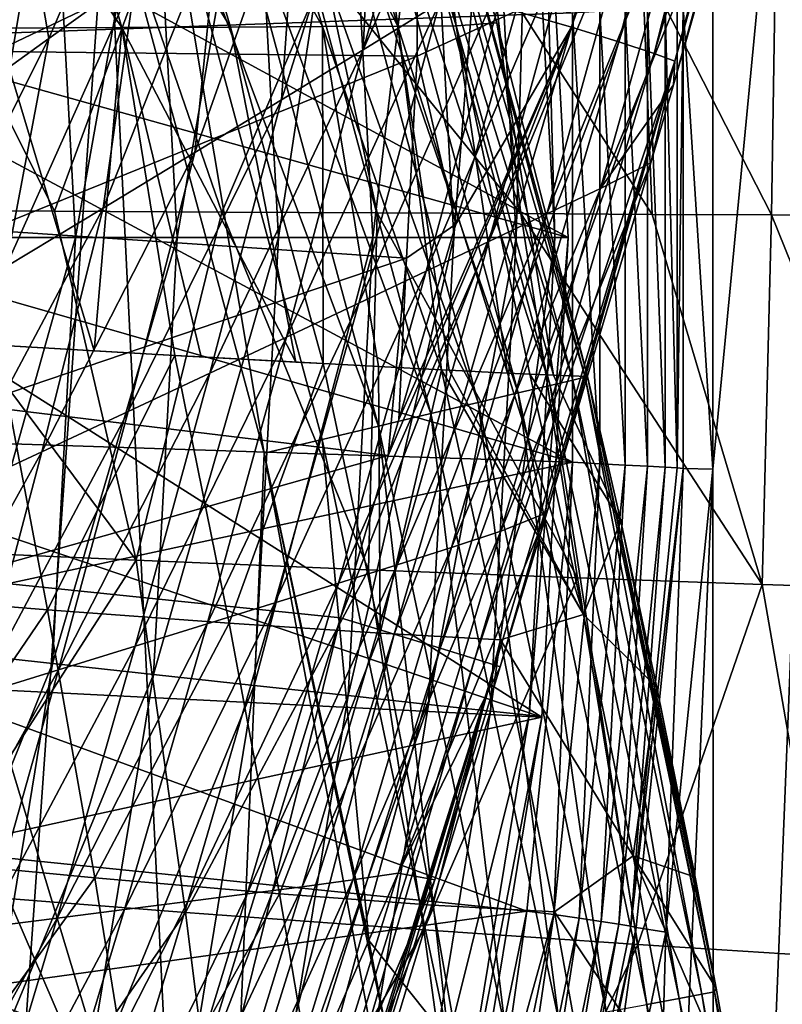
# Model space of a CAD drawing. Header units: metres. Extents: x -25 to 25, y -125 to 22.
# Tile 534 of 552: x 17.52 to 20.96, y -3.46 to 0.98. Entities that reach past the tile are written whole.
import ezdxf

# ---------------------------------------------------------------- set-up
doc = ezdxf.new("R2010")
doc.units = ezdxf.units.M
doc.layers.add('solid_500465_01', color=7, linetype='CONTINUOUS')

msp = doc.modelspace()

# ---------------------------------------------------------------- linework, layer by layer
at = {"layer": 'solid_500465_01'}
for points in [[(21.31069, 5.873079), (20.648144, -1.04473), (20.648144, 1.04473)], [(21.31069, 5.873079), (20.654087, -10.450512), (20.648144, -1.04473)], [(21.31069, 5.873079), (21.050611, -10.635806), (20.654087, -10.450512)], [(17.204086, -8.443789, 3.5), (17.916731, 1.651341, 3.5), (17.048012, 4.230071, 3.5)], [(20.010748, 0.948395, 92.730728), (20.734907, 3.715569, 92.628891), (19.760006, 1.02113, 92.830864)], [(20.010748, 0.948395, 92.730728), (20.929865, 3.652104, 92.500031), (20.734907, 3.715569, 92.628891)], [(20.010748, 0.948395, 92.730728), (20.223589, 0.882222, 92.562576), (20.929865, 3.652104, 92.500031)], [(20.223589, 0.882222, 92.562576), (21.088329, 3.595711, 92.325813), (20.929865, 3.652104, 92.500031)], [(20.223589, 0.882222, 92.562576), (20.38302, 0.830027, 92.339386), (21.088329, 3.595711, 92.325813)], [(20.38302, 0.830027, 92.339386), (21.15527, 3.56942, 92.216537), (21.088329, 3.595711, 92.325813)], [(20.38302, 0.830027, 92.339386), (21.201004, 3.549697, 92.116463), (21.15527, 3.56942, 92.216537)], [(20.38302, 0.830027, 92.339386), (20.47661, 0.795878, 92.07856), (21.201004, 3.549697, 92.116463)], [(21.249825, 3.524616, 91.951424), (20.469959, 0.688788, 91.803246), (20.801731, 1.84525, 91.760109)], [(20.47661, 0.795878, 92.07856), (20.469959, 0.688788, 91.803246), (21.249825, 3.524616, 91.951424)], [(20.47661, 0.795878, 92.07856), (21.249825, 3.524616, 91.951424), (21.201004, 3.549697, 92.116463)], [(18.758501, 2.526662, 10.501132), (19.018597, 2.542215, 7.794672), (19.227255, 0.953764, 10.503757)], [(19.018597, 2.542215, 7.794672), (19.20429, 2.55766, 5.080559), (19.490187, 0.955338, 7.795959)], [(19.018597, 2.542215, 7.794672), (19.490187, 0.955338, 7.795959), (19.227255, 0.953764, 10.503757)], [(19.20429, 2.55766, 5.080559), (19.350128, 2.086081, 5.079901), (19.490187, 0.955338, 7.795959)], [(18.021597, 2.477501, 15.885288), (18.426083, 2.505067, 13.198791), (18.888391, 0.951712, 13.202593)], [(18.426083, 2.505067, 13.198791), (18.758501, 2.526662, 10.501132), (19.227255, 0.953764, 10.503757)], [(18.426083, 2.505067, 13.198791), (19.227255, 0.953764, 10.503757), (18.888391, 0.951712, 13.202593)], [(16.997452, 2.404757, 21.215361), (17.545301, 2.44404, 18.558264), (17.984049, 0.946696, 18.563795)], [(17.545301, 2.44404, 18.558264), (18.021597, 2.477501, 15.885288), (18.473892, 0.949312, 15.890072)], [(17.545301, 2.44404, 18.558264), (18.473892, 0.949312, 15.890072), (17.984049, 0.946696, 18.563795)], [(18.021597, 2.477501, 15.885288), (18.888391, 0.951712, 13.202593), (18.473892, 0.949312, 15.890072)], [(16.997452, 2.404757, 21.215361), (17.984049, 0.946696, 18.563795), (17.419161, 0.943994, 21.221367)], [(19.071077, 0.846065, 72.82003), (19.447475, 2.189492, 73.285988), (19.75687, 2.412236, 75.900726)], [(19.415279, 1.057905, 75.94632), (19.071077, 0.846065, 72.82003), (19.75687, 2.412236, 75.900726)], [(18.228296, 2.234838, 63.379108), (17.65494, 0.898129, 60.27533), (17.50049, 1.7905, 58.711498)], [(18.228296, 2.234838, 63.379108), (18.04631, 1.180066, 62.86998), (17.65494, 0.898129, 60.27533)], [(19.071077, 0.846065, 72.82003), (19.121754, 1.954928, 70.675819), (19.447475, 2.189492, 73.285988)], [(19.995001, 0), (16.344788, 1.985824), (19.877571, 2.163506)], [(19.366459, 2.106229, 1.245427), (19.480654, 0, 1.245427), (19.644772, 2.136498, 0.878896)], [(19.480654, 0, 1.245427), (19.760611, 0, 0.878896), (19.644772, 2.136498, 0.878896)], [(19.644772, 2.136498, 0.878896), (19.760611, 0, 0.878896), (19.819183, 2.155466, 0.452351)], [(19.760611, 0, 0.878896), (19.936049, 0, 0.452351), (19.819183, 2.155466, 0.452351)], [(19.819183, 2.155466, 0.452351), (19.936049, 0, 0.452351), (19.877571, 2.163506)], [(19.936049, 0, 0.452351), (19.995001, 0), (19.877571, 2.163506)], [(19.003244, 2.066727, 1.526915), (19.115299, 0, 1.526915), (19.366459, 2.106229, 1.245427)], [(19.115299, 0, 1.526915), (19.480654, 0, 1.245427), (19.366459, 2.106229, 1.245427)], [(18.579935, 2.02069, 1.704139), (18.689493, 0, 1.704139), (19.003244, 2.066727, 1.526915)], [(18.689493, 0, 1.704139), (19.115299, 0, 1.526915), (19.003244, 2.066727, 1.526915)], [(19.284828, 2.066136, 4.545838), (19.18461, 2.035741, 4.296631), (20.016043, -0.643163, 4.545541)], [(19.340616, 2.083056, 4.809793), (19.284828, 2.066136, 4.545838), (20.072817, -0.629712, 4.809424)], [(19.284828, 2.066136, 4.545838), (20.016043, -0.643163, 4.545541), (20.072817, -0.629712, 4.809424)], [(19.340616, 2.083056, 4.809793), (19.67391, 0.967649, 5.078978), (19.350128, 2.086081, 5.079901)], [(19.340616, 2.083056, 4.809793), (20.082594, -0.627393, 5.079494), (19.67391, 0.967649, 5.078978)], [(19.340616, 2.083056, 4.809793), (20.072817, -0.629712, 4.809424), (20.082594, -0.627393, 5.079494)], [(19.350128, 2.086081, 5.079901), (19.67391, 0.967649, 5.078978), (19.490187, 0.955338, 7.795959)], [(18.125431, 1.971259, 1.764998), (18.232311, 0, 1.764998), (18.579935, 2.02069, 1.704139)], [(18.232311, 0, 1.764998), (18.689493, 0, 1.704139), (18.579935, 2.02069, 1.704139)], [(19.18461, 2.035741, 4.296631), (19.043217, 1.992857, 4.070268), (19.914116, -0.667312, 4.29641)], [(19.18461, 2.035741, 4.296631), (19.914116, -0.667312, 4.29641), (20.016043, -0.643163, 4.545541)], [(19.995001, 0), (16.434586, 0.997181), (16.344788, 1.985824)], [(17.670773, 1.921812, 1.705337), (17.774969, 0, 1.705337), (18.125431, 1.971259, 1.764998)], [(17.774969, 0, 1.705337), (18.232311, 0, 1.764998), (18.125431, 1.971259, 1.764998)], [(18.703676, 0.621076, 69.69278), (18.779676, 1.708505, 68.069946), (19.121754, 1.954928, 70.675819)], [(19.071077, 0.846065, 72.82003), (18.703676, 0.621076, 69.69278), (19.121754, 1.954928, 70.675819)], [(19.043217, 1.992857, 4.070268), (18.865242, 1.938879, 3.874099), (19.770342, -0.701374, 4.070119)], [(19.043217, 1.992857, 4.070268), (19.770342, -0.701374, 4.070119), (19.914116, -0.667312, 4.29641)], [(17.247002, 1.875725, 1.529227), (17.348701, 0, 1.529227), (17.670773, 1.921812, 1.705337)], [(17.348701, 0, 1.529227), (17.774969, 0, 1.705337), (17.670773, 1.921812, 1.705337)], [(18.865242, 1.938879, 3.874099), (18.656464, 1.875558, 3.714494), (19.589392, -0.744244, 3.874013)], [(18.865242, 1.938879, 3.874099), (19.589392, -0.744244, 3.874013), (19.770342, -0.701374, 4.070119)], [(18.656464, 1.875558, 3.714494), (18.423664, 1.804952, 3.596638), (19.377136, -0.794531, 3.714459)], [(18.656464, 1.875558, 3.714494), (19.377136, -0.794531, 3.714459), (19.589392, -0.744244, 3.874013)], [(20.141031, 0.221592, 88.566307), (20.575848, 1.771215, 88.541664), (20.801731, 1.84525, 91.760109)], [(20.141031, 0.221592, 88.566307), (20.801731, 1.84525, 91.760109), (20.469959, 0.688788, 91.803246)], [(16.475782, 0.886844, 2), (16.40308, 1.780571, 2), (20.015827, 1.012607, 2)], [(17.50049, 1.7905, 58.711498), (17.65494, 0.898129, 60.27533), (17.247118, 0.604486, 57.684391)], [(18.423664, 1.804952, 3.596638), (18.174402, 1.729353, 3.524357), (19.140469, -0.850601, 3.596635)], [(18.423664, 1.804952, 3.596638), (19.140469, -0.850601, 3.596635), (19.377136, -0.794531, 3.714459)], [(17.410673, 1.659388, 93.357315), (17.414101, 0.83851, 93.340637), (19.318459, 1.747227, 92.952255)], [(17.414101, 0.83851, 93.340637), (19.315165, 0.817934, 92.924156), (19.318459, 1.747227, 92.952255)], [(19.760006, 1.02113, 92.830864), (19.318459, 1.747227, 92.952255), (19.315165, 0.817934, 92.924156)], [(19.899181, 0.106338, 85.36998), (20.315098, 1.613594, 85.361115), (20.575848, 1.771215, 88.541664)], [(20.141031, 0.221592, 88.566307), (19.899181, 0.106338, 85.36998), (20.575848, 1.771215, 88.541664)], [(18.174402, 1.729353, 3.524357), (17.916731, 1.651341, 3.5), (18.625162, -0.972686, 3.5)], [(18.174402, 1.729353, 3.524357), (18.625162, -0.972686, 3.5), (18.887068, -0.910636, 3.524367)], [(18.174402, 1.729353, 3.524357), (18.887068, -0.910636, 3.524367), (19.140469, -0.850601, 3.596635)], [(18.31291, 0.382987, 66.565887), (18.421207, 1.450205, 65.468094), (18.779676, 1.708505, 68.069946)], [(18.703676, 0.621076, 69.69278), (18.31291, 0.382987, 66.565887), (18.779676, 1.708505, 68.069946)], [(17.204086, -8.443789, 3.5), (18.360912, -7.36732, 3.5), (17.916731, 1.651341, 3.5)], [(18.360912, -7.36732, 3.5), (18.625162, -0.972686, 3.5), (17.916731, 1.651341, 3.5)], [(19.637449, -0.01842, 82.213501), (20.036139, 1.441836, 82.20787), (20.315098, 1.613594, 85.361115)], [(19.899181, 0.106338, 85.36998), (19.637449, -0.01842, 82.213501), (20.315098, 1.613594, 85.361115)], [(17.898617, 0.131847, 63.440643), (18.04631, 1.180066, 62.86998), (18.421207, 1.450205, 65.468094)], [(18.31291, 0.382987, 66.565887), (17.898617, 0.131847, 63.440643), (18.421207, 1.450205, 65.468094)], [(19.354954, -0.152561, 79.082741), (19.736649, 1.256531, 79.0728), (20.036139, 1.441836, 82.20787)], [(19.637449, -0.01842, 82.213501), (19.354954, -0.152561, 79.082741), (20.036139, 1.441836, 82.20787)], [(19.05135, -0.296177, 75.96312), (19.415279, 1.057905, 75.94632), (19.736649, 1.256531, 79.0728)], [(19.354954, -0.152561, 79.082741), (19.05135, -0.296177, 75.96312), (19.736649, 1.256531, 79.0728)], [(20.329971, 1.244725, 22.476168), (19.652777, 1.224983, 25.19928), (20.374269, 0.104383, 23.340351)], [(20.929884, 1.26116, 19.733891), (20.329971, 1.244725, 22.476168), (20.911678, 0.101478, 21.064905)], [(20.329971, 1.244725, 22.476168), (20.374269, 0.104383, 23.340351), (20.911678, 0.101478, 21.064905)], [(20.929884, 1.26116, 19.733891), (20.911678, 0.101478, 21.064905), (21.393747, 0.098758, 18.777025)], [(21.452188, 1.274255, 16.974817), (20.929884, 1.26116, 19.733891), (21.393747, 0.098758, 18.777025)], [(18.899002, 1.20213, 27.900974), (18.069513, 1.176432, 30.579048), (18.433954, 0.114863, 30.077431)], [(18.899002, 1.20213, 27.900974), (18.433954, 0.114863, 30.077431), (19.134863, 0.110949, 27.847952)], [(19.652777, 1.224983, 25.19928), (18.899002, 1.20213, 27.900974), (19.781815, 0.107502, 25.601847)], [(18.899002, 1.20213, 27.900974), (19.134863, 0.110949, 27.847952), (19.781815, 0.107502, 25.601847)], [(19.652777, 1.224983, 25.19928), (19.781815, 0.107502, 25.601847), (20.374269, 0.104383, 23.340351)], [(18.069513, 1.176432, 30.579048), (17.165178, 1.148156, 33.231297), (17.679586, 0.119389, 32.289154)], [(17.460627, -0.132294, 60.318356), (17.65494, 0.898129, 60.27533), (18.04631, 1.180066, 62.86998)], [(17.898617, 0.131847, 63.440643), (17.460627, -0.132294, 60.318356), (18.04631, 1.180066, 62.86998)], [(18.069513, 1.176432, 30.579048), (17.679586, 0.119389, 32.289154), (18.433954, 0.114863, 30.077431)], [(17.165178, 1.148156, 33.231297), (16.872295, 0.124667, 34.481853), (17.679586, 0.119389, 32.289154)], [(18.726463, -0.449399, 72.84185), (19.071077, 0.846065, 72.82003), (19.415279, 1.057905, 75.94632)], [(19.05135, -0.296177, 75.96312), (18.726463, -0.449399, 72.84185), (19.415279, 1.057905, 75.94632)], [(20.252762, 1.027104, 1.940286), (20.252762, -1.027104, 1.940286), (20.137821, 1.021275, 1.984921)], [(20.353279, 1.032202, 1.868816), (20.353279, -1.032202, 1.868816), (20.252762, 1.027104, 1.940286)], [(20.353279, -1.032202, 1.868816), (20.252762, -1.027104, 1.940286), (20.252762, 1.027104, 1.940286)], [(20.433245, 1.036257, 1.774866), (20.433245, -1.036257, 1.774866), (20.353279, 1.032202, 1.868816)], [(20.433245, -1.036257, 1.774866), (20.353279, -1.032202, 1.868816), (20.353279, 1.032202, 1.868816)], [(20.487787, 1.039023, 1.664162), (20.487787, -1.039023, 1.664162), (20.433245, 1.036257, 1.774866)], [(20.487787, -1.039023, 1.664162), (20.433245, -1.036257, 1.774866), (20.433245, 1.036257, 1.774866)], [(20.487787, 1.039023, 1.664162), (20.513651, 1.038708, 1.543578), (20.487787, -1.039023, 1.664162)], [(20.487787, -1.039023, 1.664162), (20.513651, 1.038708, 1.543578), (20.51347, -1.042293, 1.543578)], [(20.51347, -1.042293, 1.543578), (20.513651, 1.038708, 1.543578), (20.648144, -1.04473)], [(20.513651, 1.038708, 1.543578), (20.648144, 1.04473), (20.648144, -1.04473)], [(19.995001, 0), (16.465, 0), (16.434586, 0.997181)], [(16.475782, 0.886844, 2), (20.015827, 1.012607, 2), (20.015774, -1.013688, 2)], [(19.488596, 0.059839, 92.848251), (19.760006, 1.02113, 92.830864), (19.315165, 0.817934, 92.924156)], [(20.010748, 0.948395, 92.730728), (19.760006, 1.02113, 92.830864), (19.488596, 0.059839, 92.848251)], [(20.137821, -1.021275, 1.984921), (20.015774, -1.013688, 2), (20.015827, 1.012607, 2)], [(20.137821, 1.021275, 1.984921), (20.137821, -1.021275, 1.984921), (20.015827, 1.012607, 2)], [(20.252762, -1.027104, 1.940286), (20.137821, -1.021275, 1.984921), (20.137821, 1.021275, 1.984921)], [(17.859034, -0.51144, 20.787394), (17.419161, 0.943994, 21.221367), (17.984049, 0.946696, 18.563795)], [(17.859034, -0.51144, 20.787394), (17.420868, -0.485849, 22.606293), (17.419161, 0.943994, 21.221367)], [(18.222509, -0.532211, 19.139908), (17.859034, -0.51144, 20.787394), (17.984049, 0.946696, 18.563795)], [(18.768221, -0.562471, 16.342409), (17.984049, 0.946696, 18.563795), (18.473892, 0.949312, 15.890072)], [(18.340837, -0.538875, 18.570499), (18.222509, -0.532211, 19.139908), (17.984049, 0.946696, 18.563795)], [(18.768221, -0.562471, 16.342409), (18.340837, -0.538875, 18.570499), (17.984049, 0.946696, 18.563795)], [(18.890514, -0.569071, 15.64449), (18.473892, 0.949312, 15.890072), (18.888391, 0.951712, 13.202593)], [(18.890514, -0.569071, 15.64449), (18.768221, -0.562471, 16.342409), (18.473892, 0.949312, 15.890072)], [(19.424097, -0.596902, 12.125429), (18.888391, 0.951712, 13.202593), (19.227255, 0.953764, 10.503757)], [(19.141014, -0.582348, 14.104428), (18.890514, -0.569071, 15.64449), (18.888391, 0.951712, 13.202593)], [(19.424097, -0.596902, 12.125429), (19.141014, -0.582348, 14.104428), (18.888391, 0.951712, 13.202593)], [(20.010748, 0.948395, 92.730728), (19.184523, -0.983704, 92.85537), (18.968967, -1.716026, 92.856285)], [(19.21163, -1.78994, 92.753555), (20.010748, 0.948395, 92.730728), (18.968967, -1.716026, 92.856285)], [(20.010748, 0.948395, 92.730728), (19.23275, -0.821394, 92.854782), (19.184523, -0.983704, 92.85537)], [(19.21163, -1.78994, 92.753555), (20.223589, 0.882222, 92.562576), (20.010748, 0.948395, 92.730728)], [(19.722145, -0.611539, 9.603752), (19.227255, 0.953764, 10.503757), (19.490187, 0.955338, 7.795959)], [(19.459055, -0.598661, 11.857764), (19.424097, -0.596902, 12.125429), (19.227255, 0.953764, 10.503757)], [(19.722145, -0.611539, 9.603752), (19.459055, -0.598661, 11.857764), (19.227255, 0.953764, 10.503757)], [(20.010748, 0.948395, 92.730728), (19.488596, 0.059839, 92.848251), (19.23275, -0.821394, 92.854782)], [(19.930061, -0.621079, 7.343861), (19.490187, 0.955338, 7.795959), (19.67391, 0.967649, 5.078978)], [(19.822491, -0.616235, 8.588055), (19.722145, -0.611539, 9.603752), (19.490187, 0.955338, 7.795959)], [(19.930061, -0.621079, 7.343861), (19.822491, -0.616235, 8.588055), (19.490187, 0.955338, 7.795959)], [(19.930061, -0.621079, 7.343861), (19.67391, 0.967649, 5.078978), (20.082594, -0.627393, 5.079494)], [(16.998774, -0.409403, 57.200329), (17.247118, 0.604486, 57.684391), (17.65494, 0.898129, 60.27533)], [(17.460627, -0.132294, 60.318356), (16.998774, -0.409403, 57.200329), (17.65494, 0.898129, 60.27533)], [(16.5, -0.005239, 2), (16.475782, 0.886844, 2), (20.015774, -1.013688, 2)], [(18.380194, -0.612227, 69.716988), (18.703676, 0.621076, 69.69278), (19.071077, 0.846065, 72.82003)], [(18.726463, -0.449399, 72.84185), (18.380194, -0.612227, 69.716988), (19.071077, 0.846065, 72.82003)], [(19.21163, -1.78994, 92.753555), (19.418556, -1.85311, 92.585922), (20.223589, 0.882222, 92.562576)], [(19.418556, -1.85311, 92.585922), (20.38302, 0.830027, 92.339386), (20.223589, 0.882222, 92.562576)], [(17.414101, 0.83851, 93.340637), (17.377859, 0.033403, 93.320786), (19.315165, 0.817934, 92.924156)], [(17.377859, 0.033403, 93.320786), (19.266747, -0.092881, 92.891541), (19.315165, 0.817934, 92.924156)], [(19.488596, 0.059839, 92.848251), (19.315165, 0.817934, 92.924156), (19.266747, -0.092881, 92.891541)], [(19.418556, -1.85311, 92.585922), (19.574268, -1.900743, 92.365906), (20.38302, 0.830027, 92.339386)], [(19.574268, -1.900743, 92.365906), (20.47661, 0.795878, 92.07856), (20.38302, 0.830027, 92.339386)], [(19.574268, -1.900743, 92.365906), (19.667099, -1.929271, 92.109962), (20.47661, 0.795878, 92.07856)], [(19.667099, -1.929271, 92.109962), (19.689678, -1.936429, 91.837273), (20.47661, 0.795878, 92.07856)], [(20.47661, 0.795878, 92.07856), (19.689678, -1.936429, 91.837273), (19.899706, -1.242154, 91.834305)], [(20.47661, 0.795878, 92.07856), (19.899706, -1.242154, 91.834305), (20.36771, 0.337293, 91.812447)], [(20.47661, 0.795878, 92.07856), (20.36771, 0.337293, 91.812447), (20.469959, 0.688788, 91.803246)], [(20.469959, 0.688788, 91.803246), (20.36771, 0.337293, 91.812447), (20.141031, 0.221592, 88.566307)], [(18.012463, -0.784618, 66.590256), (18.31291, 0.382987, 66.565887), (18.703676, 0.621076, 69.69278)], [(18.380194, -0.612227, 69.716988), (18.012463, -0.784618, 66.590256), (18.703676, 0.621076, 69.69278)], [(17.623194, -0.966529, 63.463398), (17.898617, 0.131847, 63.440643), (18.31291, 0.382987, 66.565887)], [(18.012463, -0.784618, 66.590256), (17.623194, -0.966529, 63.463398), (18.31291, 0.382987, 66.565887)], [(19.692801, -1.325404, 88.579994), (20.141031, 0.221592, 88.566307), (20.36771, 0.337293, 91.812447)], [(19.692801, -1.325404, 88.579994), (20.36771, 0.337293, 91.812447), (19.899706, -1.242154, 91.834305)], [(19.469553, -1.39815, 85.379738), (19.899181, 0.106338, 85.36998), (20.141031, 0.221592, 88.566307)], [(19.692801, -1.325404, 88.579994), (19.469553, -1.39815, 85.379738), (20.141031, 0.221592, 88.566307)], [(18.047523, -1.455107, 31.87727), (17.679586, 0.119389, 32.289154), (16.872295, 0.124667, 34.481853)], [(18.047523, -1.455107, 31.87727), (16.872295, 0.124667, 34.481853), (16.89344, -1.404804, 34.904396)], [(17.212309, -1.157915, 60.338161), (17.460627, -0.132294, 60.318356), (17.898617, 0.131847, 63.440643)], [(17.623194, -0.966529, 63.463398), (17.212309, -1.157915, 60.338161), (17.898617, 0.131847, 63.440643)], [(18.047523, -1.455107, 31.87727), (18.433954, 0.114863, 30.077431), (17.679586, 0.119389, 32.289154)], [(19.095991, -1.498521, 28.814104), (18.433954, 0.114863, 30.077431), (18.047523, -1.455107, 31.87727)], [(19.095991, -1.498521, 28.814104), (19.134863, 0.110949, 27.847952), (18.433954, 0.114863, 30.077431)], [(20.037455, -1.535066, 25.718302), (19.134863, 0.110949, 27.847952), (19.095991, -1.498521, 28.814104)], [(20.037455, -1.535066, 25.718302), (19.781815, 0.107502, 25.601847), (19.134863, 0.110949, 27.847952)], [(19.224957, -1.475945, 82.221992), (19.637449, -0.01842, 82.213501), (19.899181, 0.106338, 85.36998)], [(19.469553, -1.39815, 85.379738), (19.224957, -1.475945, 82.221992), (19.899181, 0.106338, 85.36998)], [(20.870525, -1.56476, 22.593269), (20.374269, 0.104383, 23.340351), (19.781815, 0.107502, 25.601847)], [(20.870525, -1.56476, 22.593269), (19.781815, 0.107502, 25.601847), (20.037455, -1.535066, 25.718302)], [(20.870525, -1.56476, 22.593269), (20.911678, 0.101478, 21.064905), (20.374269, 0.104383, 23.340351)], [(21.594034, -1.587622, 19.442469), (20.911678, 0.101478, 21.064905), (20.870525, -1.56476, 22.593269)], [(21.594034, -1.587622, 19.442469), (21.393747, 0.098758, 18.777025), (20.911678, 0.101478, 21.064905)], [(19.23275, -0.821394, 92.854782), (19.488596, 0.059839, 92.848251), (19.266747, -0.092881, 92.891541)], [(17.377859, 0.033403, 93.320786), (17.311646, -0.756578, 93.297821), (19.266747, -0.092881, 92.891541)], [(19.877571, -2.163506), (16.434586, -0.997181), (16.465, 0)], [(19.877571, -2.163506), (16.465, 0), (19.995001, 0)], [(16.475218, -0.897303, 2), (16.5, -0.005239, 2), (20.015774, -1.013688, 2)], [(17.247002, -1.875725, 1.529227), (17.774969, 0, 1.705337), (17.348701, 0, 1.529227)], [(17.247002, -1.875725, 1.529227), (17.670773, -1.921812, 1.705337), (17.774969, 0, 1.705337)], [(17.670773, -1.921812, 1.705337), (18.232311, 0, 1.764998), (17.774969, 0, 1.705337)], [(17.670773, -1.921812, 1.705337), (18.125431, -1.971259, 1.764998), (18.232311, 0, 1.764998)], [(18.125431, -1.971259, 1.764998), (18.689493, 0, 1.704139), (18.232311, 0, 1.764998)], [(18.125431, -1.971259, 1.764998), (18.579935, -2.02069, 1.704139), (18.689493, 0, 1.704139)], [(18.579935, -2.02069, 1.704139), (19.115299, 0, 1.526915), (18.689493, 0, 1.704139)], [(18.579935, -2.02069, 1.704139), (19.003244, -2.066727, 1.526915), (19.115299, 0, 1.526915)], [(18.95945, -1.559048, 79.091576), (19.354954, -0.152561, 79.082741), (19.637449, -0.01842, 82.213501)], [(19.224957, -1.475945, 82.221992), (18.95945, -1.559048, 79.091576), (19.637449, -0.01842, 82.213501)], [(19.003244, -2.066727, 1.526915), (19.480654, 0, 1.245427), (19.115299, 0, 1.526915)], [(19.003244, -2.066727, 1.526915), (19.366459, -2.106229, 1.245427), (19.480654, 0, 1.245427)], [(19.366459, -2.106229, 1.245427), (19.760611, 0, 0.878896), (19.480654, 0, 1.245427)], [(19.366459, -2.106229, 1.245427), (19.644772, -2.136498, 0.878896), (19.760611, 0, 0.878896)], [(19.644772, -2.136498, 0.878896), (19.936049, 0, 0.452351), (19.760611, 0, 0.878896)], [(19.644772, -2.136498, 0.878896), (19.819183, -2.155466, 0.452351), (19.936049, 0, 0.452351)], [(19.819183, -2.155466, 0.452351), (19.995001, 0), (19.936049, 0, 0.452351)], [(19.819183, -2.155466, 0.452351), (19.877571, -2.163506), (19.995001, 0)], [(17.311646, -0.756578, 93.297821), (19.184523, -0.983704, 92.85537), (19.266747, -0.092881, 92.891541)], [(19.23275, -0.821394, 92.854782), (19.266747, -0.092881, 92.891541), (19.184523, -0.983704, 92.85537)], [(18.67363, -1.647797, 75.972862), (19.05135, -0.296177, 75.96312), (19.354954, -0.152561, 79.082741)], [(18.95945, -1.559048, 79.091576), (18.67363, -1.647797, 75.972862), (19.354954, -0.152561, 79.082741)], [(18.368052, -1.742507, 72.852173), (18.726463, -0.449399, 72.84185), (19.05135, -0.296177, 75.96312)], [(18.67363, -1.647797, 75.972862), (18.368052, -1.742507, 72.852173), (19.05135, -0.296177, 75.96312)], [(17.648197, -1.679509, 22.591366), (16.69319, -1.602929, 26.020599), (17.420868, -0.485849, 22.606293)], [(18.222509, -0.532211, 19.139908), (17.420868, -0.485849, 22.606293), (17.859034, -0.51144, 20.787394)], [(17.648197, -1.679509, 22.591366), (17.420868, -0.485849, 22.606293), (18.222509, -0.532211, 19.139908)], [(18.042816, -1.843226, 69.727333), (18.380194, -0.612227, 69.716988), (18.726463, -0.449399, 72.84185)], [(18.368052, -1.742507, 72.852173), (18.042816, -1.843226, 69.727333), (18.726463, -0.449399, 72.84185)], [(18.466793, -1.740071, 19.127876), (17.648197, -1.679509, 22.591366), (18.222509, -0.532211, 19.139908)], [(18.768221, -0.562471, 16.342409), (18.222509, -0.532211, 19.139908), (18.340837, -0.538875, 18.570499)], [(18.890514, -0.569071, 15.64449), (18.222509, -0.532211, 19.139908), (18.768221, -0.562471, 16.342409)], [(18.466793, -1.740071, 19.127876), (18.222509, -0.532211, 19.139908), (18.890514, -0.569071, 15.64449)], [(19.14776, -1.785223, 15.635272), (18.466793, -1.740071, 19.127876), (18.890514, -0.569071, 15.64449)], [(19.14776, -1.785223, 15.635272), (18.890514, -0.569071, 15.64449), (19.141014, -0.582348, 14.104428)], [(17.697857, -1.949907, 66.600166), (18.012463, -0.784618, 66.590256), (18.380194, -0.612227, 69.716988)], [(18.042816, -1.843226, 69.727333), (17.697857, -1.949907, 66.600166), (18.380194, -0.612227, 69.716988)], [(19.14776, -1.785223, 15.635272), (19.141014, -0.582348, 14.104428), (19.424097, -0.596902, 12.125429)], [(19.690142, -1.815313, 12.118905), (19.14776, -1.785223, 15.635272), (19.424097, -0.596902, 12.125429)], [(20.065147, -1.69998, 8.584444), (19.424097, -0.596902, 12.125429), (19.459055, -0.598661, 11.857764)], [(19.690142, -1.815313, 12.118905), (19.424097, -0.596902, 12.125429), (20.065147, -1.69998, 8.584444)], [(20.065147, -1.69998, 8.584444), (19.459055, -0.598661, 11.857764), (19.722145, -0.611539, 9.603752)], [(20.065147, -1.69998, 8.584444), (19.722145, -0.611539, 9.603752), (19.822491, -0.616235, 8.588055)], [(20.232512, -1.279247, 5.080151), (19.822491, -0.616235, 8.588055), (19.930061, -0.621079, 7.343861)], [(20.065147, -1.69998, 8.584444), (19.822491, -0.616235, 8.588055), (20.232512, -1.279247, 5.080151)], [(20.232512, -1.279247, 5.080151), (19.930061, -0.621079, 7.343861), (20.082594, -0.627393, 5.079494)], [(20.016043, -0.643163, 4.545541), (19.914116, -0.667312, 4.29641), (20.495693, -3.432564, 4.296871)], [(20.072817, -0.629712, 4.809424), (20.016043, -0.643163, 4.545541), (20.598642, -3.413528, 4.546139)], [(20.016043, -0.643163, 4.545541), (20.495693, -3.432564, 4.296871), (20.598642, -3.413528, 4.546139)], [(20.072817, -0.629712, 4.809424), (20.65592, -3.402937, 4.810153), (20.082594, -0.627393, 5.079494)], [(20.072817, -0.629712, 4.809424), (20.598642, -3.413528, 4.546139), (20.65592, -3.402937, 4.810153)], [(20.232512, -1.279247, 5.080151), (20.082594, -0.627393, 5.079494), (20.662973, -3.386611, 5.080427)], [(20.65592, -3.402937, 4.810153), (20.662973, -3.386611, 5.080427), (20.082594, -0.627393, 5.079494)], [(19.770342, -0.701374, 4.070119), (19.589392, -0.744244, 3.874013), (20.167532, -3.493243, 3.874218)], [(19.914116, -0.667312, 4.29641), (19.770342, -0.701374, 4.070119), (20.350416, -3.459426, 4.070445)], [(19.770342, -0.701374, 4.070119), (20.167532, -3.493243, 3.874218), (20.350416, -3.459426, 4.070445)], [(19.914116, -0.667312, 4.29641), (20.350416, -3.459426, 4.070445), (20.495693, -3.432564, 4.296871)], [(19.589392, -0.744244, 3.874013), (19.377136, -0.794531, 3.714459), (19.95298, -3.532914, 3.714564)], [(19.589392, -0.744244, 3.874013), (19.95298, -3.532914, 3.714564), (20.167532, -3.493243, 3.874218)], [(17.311646, -0.756578, 93.297821), (17.227262, -1.537458, 93.272102), (19.184523, -0.983704, 92.85537)], [(17.333111, -2.062504, 63.472485), (17.623194, -0.966529, 63.463398), (18.012463, -0.784618, 66.590256)], [(17.697857, -1.949907, 66.600166), (17.333111, -2.062504, 63.472485), (18.012463, -0.784618, 66.590256)], [(19.377136, -0.794531, 3.714459), (19.140469, -0.850601, 3.596635), (19.713732, -3.577153, 3.596669)], [(19.377136, -0.794531, 3.714459), (19.713732, -3.577153, 3.596669), (19.95298, -3.532914, 3.714564)], [(19.140469, -0.850601, 3.596635), (18.887068, -0.910636, 3.524367), (19.45756, -3.62452, 3.524365)], [(19.140469, -0.850601, 3.596635), (19.45756, -3.62452, 3.524365), (19.713732, -3.577153, 3.596669)], [(16.401947, -1.790975, 2), (16.475218, -0.897303, 2), (20.015774, -1.013688, 2)], [(18.887068, -0.910636, 3.524367), (18.625162, -0.972686, 3.5), (19.097485, -3.170688, 3.5)], [(18.887068, -0.910636, 3.524367), (19.097485, -3.170688, 3.5), (19.45756, -3.62452, 3.524365)], [(16.948513, -2.180973, 60.346119), (17.212309, -1.157915, 60.338161), (17.623194, -0.966529, 63.463398)], [(17.333111, -2.062504, 63.472485), (16.948513, -2.180973, 60.346119), (17.623194, -0.966529, 63.463398)], [(18.360912, -7.36732, 3.5), (19.628696, -6.399317, 3.5), (18.625162, -0.972686, 3.5)], [(19.179216, -3.600245, 3.5), (19.097485, -3.170688, 3.5), (18.625162, -0.972686, 3.5)], [(19.628696, -6.399317, 3.5), (19.179216, -3.600245, 3.5), (18.625162, -0.972686, 3.5)], [(19.877571, -2.163506), (16.344788, -1.985824), (16.434586, -0.997181)], [(16.401947, -1.790975, 2), (20.015774, -1.013688, 2), (19.809742, -3.039016, 2)], [(19.184523, -0.983704, 92.85537), (17.227262, -1.537458, 93.272102), (18.968967, -1.716026, 92.856285)], [(19.931181, -3.053344, 1.984921), (19.809742, -3.039016, 2), (20.015774, -1.013688, 2)], [(20.137821, -1.021275, 1.984921), (19.931181, -3.053344, 1.984921), (20.015774, -1.013688, 2)], [(20.044941, -3.070772, 1.940286), (19.931181, -3.053344, 1.984921), (20.137821, -1.021275, 1.984921)], [(20.252762, -1.027104, 1.940286), (20.044941, -3.070772, 1.940286), (20.137821, -1.021275, 1.984921)], [(20.144426, -3.086013, 1.868816), (20.044941, -3.070772, 1.940286), (20.252762, -1.027104, 1.940286)], [(20.353279, -1.032202, 1.868816), (20.144426, -3.086013, 1.868816), (20.252762, -1.027104, 1.940286)], [(20.223574, -3.098137, 1.774866), (20.144426, -3.086013, 1.868816), (20.353279, -1.032202, 1.868816)], [(20.433245, -1.036257, 1.774866), (20.223574, -3.098137, 1.774866), (20.353279, -1.032202, 1.868816)], [(20.277555, -3.106407, 1.664162), (20.223574, -3.098137, 1.774866), (20.433245, -1.036257, 1.774866)], [(20.234377, -10.338587), (20.435833, -3.13319), (20.648144, -1.04473)], [(20.654087, -10.450512), (20.234377, -10.338587), (20.648144, -1.04473)], [(20.487787, -1.039023, 1.664162), (20.277555, -3.106407, 1.664162), (20.433245, -1.036257, 1.774866)], [(20.487787, -1.039023, 1.664162), (20.51347, -1.042293, 1.543578), (20.277555, -3.106407, 1.664162)], [(20.277555, -3.106407, 1.664162), (20.51347, -1.042293, 1.543578), (20.302723, -3.112596, 1.543578)], [(20.302723, -3.112596, 1.543578), (20.51347, -1.042293, 1.543578), (20.435833, -3.13319)], [(20.51347, -1.042293, 1.543578), (20.648144, -1.04473), (20.435833, -3.13319)], [(19.229691, -2.868101, 88.587845), (19.692801, -1.325404, 88.579994), (19.899706, -1.242154, 91.834305)], [(19.229691, -2.868101, 88.587845), (19.899706, -1.242154, 91.834305), (19.689678, -1.936429, 91.837273)], [(20.065147, -1.69998, 8.584444), (20.232512, -1.279247, 5.080151), (20.394993, -2.029274, 5.080609)], [(20.232512, -1.279247, 5.080151), (20.662973, -3.386611, 5.080427), (20.394993, -2.029274, 5.080609)], [(19.024105, -2.897985, 85.387962), (19.469553, -1.39815, 85.379738), (19.692801, -1.325404, 88.579994)], [(19.229691, -2.868101, 88.587845), (19.024105, -2.897985, 85.387962), (19.692801, -1.325404, 88.579994)], [(18.047523, -1.455107, 31.87727), (16.89344, -1.404804, 34.904396), (17.08469, -2.951996, 34.849136)], [(18.796713, -2.928818, 82.229752), (19.224957, -1.475945, 82.221992), (19.469553, -1.39815, 85.379738)], [(19.024105, -2.897985, 85.387962), (18.796713, -2.928818, 82.229752), (19.469553, -1.39815, 85.379738)], [(18.047523, -1.455107, 31.87727), (17.08469, -2.951996, 34.849136), (18.269844, -3.044173, 31.827324)], [(19.095991, -1.498521, 28.814104), (18.047523, -1.455107, 31.87727), (18.269844, -3.044173, 31.827324)], [(16.832508, -1.496965, 93.361099), (15.065192, -3.412533, 93.623566), (18.117012, -4.478889, 92.855789)], [(17.227262, -1.537458, 93.272102), (16.832508, -1.496965, 93.361099), (18.117012, -4.478889, 92.855789)], [(19.095991, -1.498521, 28.814104), (18.269844, -3.044173, 31.827324), (19.345463, -3.123398, 28.769348)], [(18.548727, -2.961048, 79.098389), (18.95945, -1.559048, 79.091576), (19.224957, -1.475945, 82.221992)], [(18.796713, -2.928818, 82.229752), (18.548727, -2.961048, 79.098389), (19.224957, -1.475945, 82.221992)], [(20.037455, -1.535066, 25.718302), (19.095991, -1.498521, 28.814104), (19.345463, -3.123398, 28.769348)], [(17.227262, -1.537458, 93.272102), (18.117012, -4.478889, 92.855789), (18.968967, -1.716026, 92.856285)], [(20.037455, -1.535066, 25.718302), (19.345463, -3.123398, 28.769348), (20.310114, -3.189644, 25.678637)], [(20.870525, -1.56476, 22.593269), (20.037455, -1.535066, 25.718302), (20.310114, -3.189644, 25.678637)], [(18.281336, -2.995145, 75.978592), (18.67363, -1.647797, 75.972862), (18.95945, -1.559048, 79.091576)], [(18.548727, -2.961048, 79.098389), (18.281336, -2.995145, 75.978592), (18.95945, -1.559048, 79.091576)], [(20.870525, -1.56476, 22.593269), (20.310114, -3.189644, 25.678637), (21.162369, -3.242882, 22.558607)], [(21.594034, -1.587622, 19.442469), (20.870525, -1.56476, 22.593269), (21.162369, -3.242882, 22.558607)], [(17.648197, -1.679509, 22.591366), (16.887518, -2.794717, 26.004925), (16.69319, -1.602929, 26.020599)], [(17.648197, -1.679509, 22.591366), (17.860901, -2.88871, 22.578552), (16.887518, -2.794717, 26.004925)], [(18.466793, -1.740071, 19.127876), (17.860901, -2.88871, 22.578552), (17.648197, -1.679509, 22.591366)], [(17.995577, -3.031517, 72.856972), (18.368052, -1.742507, 72.852173), (18.67363, -1.647797, 75.972862)], [(18.281336, -2.995145, 75.978592), (17.995577, -3.031517, 72.856972), (18.67363, -1.647797, 75.972862)], [(17.945881, -5.830972, 92.751945), (18.968967, -1.716026, 92.856285), (18.117012, -4.478889, 92.855789)], [(17.945881, -5.830972, 92.751945), (19.21163, -1.78994, 92.753555), (18.968967, -1.716026, 92.856285)], [(19.690142, -1.815313, 12.118905), (20.065147, -1.69998, 8.584444), (20.288464, -2.789719, 8.582586)], [(20.288464, -2.789719, 8.582586), (20.065147, -1.69998, 8.584444), (20.394993, -2.029274, 5.080609)], [(17.69165, -3.070235, 69.731392), (18.042816, -1.843226, 69.727333), (18.368052, -1.742507, 72.852173)], [(17.995577, -3.031517, 72.856972), (17.69165, -3.070235, 69.731392), (18.368052, -1.742507, 72.852173)], [(18.466793, -1.740071, 19.127876), (18.693836, -2.960864, 19.117836), (17.860901, -2.88871, 22.578552)], [(19.14776, -1.785223, 15.635272), (18.693836, -2.960864, 19.117836), (18.466793, -1.740071, 19.127876)], [(16.280962, -2.678453, 2), (16.401947, -1.790975, 2), (19.809742, -3.039016, 2)], [(17.945881, -5.830972, 92.751945), (18.148813, -5.896909, 92.584671), (19.21163, -1.78994, 92.753555)], [(18.148813, -5.896909, 92.584671), (19.418556, -1.85311, 92.585922), (19.21163, -1.78994, 92.753555)], [(19.14776, -1.785223, 15.635272), (19.385103, -3.011614, 15.627969), (18.693836, -2.960864, 19.117836)], [(19.690142, -1.815313, 12.118905), (19.385103, -3.011614, 15.627969), (19.14776, -1.785223, 15.635272)], [(19.690142, -1.815313, 12.118905), (19.933739, -3.041174, 12.114344), (19.385103, -3.011614, 15.627969)], [(19.690142, -1.815313, 12.118905), (20.288464, -2.789719, 8.582586), (19.933739, -3.041174, 12.114344)], [(17.369469, -3.111252, 66.60363), (17.697857, -1.949907, 66.600166), (18.042816, -1.843226, 69.727333)], [(17.69165, -3.070235, 69.731392), (17.369469, -3.111252, 66.60363), (18.042816, -1.843226, 69.727333)], [(18.148813, -5.896909, 92.584671), (18.301554, -5.946537, 92.366226), (19.418556, -1.85311, 92.585922)], [(18.301554, -5.946537, 92.366226), (19.574268, -1.900743, 92.365906), (19.418556, -1.85311, 92.585922)], [(17.247002, -1.875725, 1.529227), (16.943098, -3.729458, 1.529227), (17.670773, -1.921812, 1.705337)], [(18.301554, -5.946537, 92.366226), (18.392872, -5.976208, 92.112671), (19.574268, -1.900743, 92.365906)], [(18.392872, -5.976208, 92.112671), (19.667099, -1.929271, 92.109962), (19.574268, -1.900743, 92.365906)], [(16.943098, -3.729458, 1.529227), (17.359402, -3.821093, 1.705337), (17.670773, -1.921812, 1.705337)], [(17.028942, -3.154519, 63.475468), (17.333111, -2.062504, 63.472485), (17.697857, -1.949907, 66.600166)], [(17.369469, -3.111252, 66.60363), (17.028942, -3.154519, 63.475468), (17.697857, -1.949907, 66.600166)], [(17.670773, -1.921812, 1.705337), (17.359402, -3.821093, 1.705337), (18.125431, -1.971259, 1.764998)], [(18.392872, -5.976208, 92.112671), (18.416349, -5.982845, 91.842697), (19.667099, -1.929271, 92.109962)], [(19.667099, -1.929271, 92.109962), (18.416349, -5.982845, 91.842697), (18.894672, -4.4935, 91.842155)], [(19.667099, -1.929271, 92.109962), (18.894672, -4.4935, 91.842155), (19.394661, -2.897948, 91.839783)], [(19.394661, -2.897948, 91.839783), (19.229691, -2.868101, 88.587845), (19.689678, -1.936429, 91.837273)], [(19.667099, -1.929271, 92.109962), (19.394661, -2.897948, 91.839783), (19.689678, -1.936429, 91.837273)], [(19.877571, -2.163506), (16.195335, -2.967167), (16.344788, -1.985824)], [(17.359402, -3.821093, 1.705337), (17.806049, -3.919408, 1.764998), (18.125431, -1.971259, 1.764998)], [(18.125431, -1.971259, 1.764998), (17.806049, -3.919408, 1.764998), (18.579935, -2.02069, 1.704139)], [(17.806049, -3.919408, 1.764998), (18.252542, -4.017689, 1.704139), (18.579935, -2.02069, 1.704139)], [(18.579935, -2.02069, 1.704139), (18.252542, -4.017689, 1.704139), (19.003244, -2.066727, 1.526915)], [(20.288464, -2.789719, 8.582586), (20.394993, -2.029274, 5.080609), (20.567881, -2.885326, 5.080646)], [(20.394993, -2.029274, 5.080609), (20.662973, -3.386611, 5.080427), (20.567881, -2.885326, 5.080646)], [(18.252542, -4.017689, 1.704139), (18.668394, -4.109224, 1.526915), (19.003244, -2.066727, 1.526915)], [(19.003244, -2.066727, 1.526915), (18.668394, -4.109224, 1.526915), (19.366459, -2.106229, 1.245427)], [(18.668394, -4.109224, 1.526915), (19.025208, -4.187765, 1.245427), (19.366459, -2.106229, 1.245427)], [(19.366459, -2.106229, 1.245427), (19.025208, -4.187765, 1.245427), (19.644772, -2.136498, 0.878896)], [(19.527302, -4.298648), (16.195335, -2.967167), (19.877571, -2.163506)], [(19.025208, -4.187765, 1.245427), (19.298618, -4.247947, 0.878896), (19.644772, -2.136498, 0.878896)], [(19.644772, -2.136498, 0.878896), (19.298618, -4.247947, 0.878896), (19.819183, -2.155466, 0.452351)], [(19.298618, -4.247947, 0.878896), (19.469955, -4.285661, 0.452351), (19.819183, -2.155466, 0.452351)], [(19.819183, -2.155466, 0.452351), (19.469955, -4.285661, 0.452351), (19.877571, -2.163506)], [(19.469955, -4.285661, 0.452351), (19.527302, -4.298648), (19.877571, -2.163506)], [(16.112785, -3.55324, 2), (16.280962, -2.678453, 2), (19.809742, -3.039016, 2)], [(17.860901, -2.88871, 22.578552), (17.067272, -3.988102, 25.990816), (16.887518, -2.794717, 26.004925)], [(19.933739, -3.041174, 12.114344), (20.288464, -2.789719, 8.582586), (20.491909, -3.879431, 8.582343)], [(20.288464, -2.789719, 8.582586), (20.662973, -3.386611, 5.080427), (20.748056, -3.856713, 5.080059)], [(20.491909, -3.879431, 8.582343), (20.288464, -2.789719, 8.582586), (20.748056, -3.856713, 5.080059)], [(20.288464, -2.789719, 8.582586), (20.567881, -2.885326, 5.080646), (20.662973, -3.386611, 5.080427)], [(18.562805, -4.393179, 85.392097), (19.024105, -2.897985, 85.387962), (19.229691, -2.868101, 88.587845)], [(18.562805, -4.393179, 85.392097), (19.229691, -2.868101, 88.587845), (18.752005, -4.406535, 88.591301)], [(18.752005, -4.406535, 88.591301), (19.229691, -2.868101, 88.587845), (19.394661, -2.897948, 91.839783)], [(17.860901, -2.88871, 22.578552), (18.056772, -4.099091, 22.567284), (17.067272, -3.988102, 25.990816)], [(18.693836, -2.960864, 19.117836), (18.056772, -4.099091, 22.567284), (17.860901, -2.88871, 22.578552)], [(18.121782, -4.358275, 79.101707), (18.548727, -2.961048, 79.098389), (18.796713, -2.928818, 82.229752)], [(18.121782, -4.358275, 79.101707), (18.796713, -2.928818, 82.229752), (18.352222, -4.376921, 82.233734)], [(18.352222, -4.376921, 82.233734), (18.796713, -2.928818, 82.229752), (19.024105, -2.897985, 85.387962)], [(18.352222, -4.376921, 82.233734), (19.024105, -2.897985, 85.387962), (18.562805, -4.393179, 85.392097)], [(18.752005, -4.406535, 88.591301), (19.394661, -2.897948, 91.839783), (18.894672, -4.4935, 91.842155)], [(19.527302, -4.298648), (15.986287, -3.940941), (16.195335, -2.967167)], [(18.269844, -3.044173, 31.827324), (17.08469, -2.951996, 34.849136), (17.258335, -4.499207, 34.800419)], [(17.872965, -4.33775, 75.981087), (18.281336, -2.995145, 75.978592), (18.548727, -2.961048, 79.098389)], [(17.872965, -4.33775, 75.981087), (18.548727, -2.961048, 79.098389), (18.121782, -4.358275, 79.101707)], [(18.693836, -2.960864, 19.117836), (18.901901, -4.182531, 19.109386), (18.056772, -4.099091, 22.567284)], [(19.385103, -3.011614, 15.627969), (18.901901, -4.182531, 19.109386), (18.693836, -2.960864, 19.117836)], [(17.607046, -4.315791, 72.858795), (17.995577, -3.031517, 72.856972), (18.281336, -2.995145, 75.978592)], [(17.607046, -4.315791, 72.858795), (18.281336, -2.995145, 75.978592), (17.872965, -4.33775, 75.981087)], [(19.385103, -3.011614, 15.627969), (19.60144, -4.23872, 15.622353), (18.901901, -4.182531, 19.109386)], [(19.933739, -3.041174, 12.114344), (19.60144, -4.23872, 15.622353), (19.385103, -3.011614, 15.627969)], [(16.112785, -3.55324, 2), (19.809742, -3.039016, 2), (19.40147, -5.023852, 2)], [(18.269844, -3.044173, 31.827324), (17.258335, -4.499207, 34.800419), (18.470522, -4.6319, 31.783176)], [(17.324274, -4.292477, 69.732719), (17.69165, -3.070235, 69.731392), (17.995577, -3.031517, 72.856972)], [(17.324274, -4.292477, 69.732719), (17.995577, -3.031517, 72.856972), (17.607046, -4.315791, 72.858795)], [(19.345463, -3.123398, 28.769348), (18.269844, -3.044173, 31.827324), (18.470522, -4.6319, 31.783176)], [(19.520018, -5.054083, 1.984921), (19.40147, -5.023852, 2), (19.809742, -3.039016, 2)], [(19.931181, -3.053344, 1.984921), (19.520018, -5.054083, 1.984921), (19.809742, -3.039016, 2)], [(19.631433, -5.08293, 1.940286), (19.520018, -5.054083, 1.984921), (19.931181, -3.053344, 1.984921)], [(19.933739, -3.041174, 12.114344), (20.154448, -4.26777, 12.11162), (19.60144, -4.23872, 15.622353)], [(20.044941, -3.070772, 1.940286), (19.631433, -5.08293, 1.940286), (19.931181, -3.053344, 1.984921)], [(19.933739, -3.041174, 12.114344), (20.491909, -3.879431, 8.582343), (20.154448, -4.26777, 12.11162)], [(17.024542, -4.267765, 66.604622), (17.369469, -3.111252, 66.60363), (17.69165, -3.070235, 69.731392)], [(17.024542, -4.267765, 66.604622), (17.69165, -3.070235, 69.731392), (17.324274, -4.292477, 69.732719)], [(19.728867, -5.108157, 1.868816), (19.631433, -5.08293, 1.940286), (20.044941, -3.070772, 1.940286)], [(20.144426, -3.086013, 1.868816), (19.728867, -5.108157, 1.868816), (20.044941, -3.070772, 1.940286)], [(19.806379, -5.128227, 1.774866), (19.728867, -5.108157, 1.868816), (20.144426, -3.086013, 1.868816)], [(20.223574, -3.098137, 1.774866), (19.806379, -5.128227, 1.774866), (20.144426, -3.086013, 1.868816)], [(19.859247, -5.141915, 1.664162), (19.806379, -5.128227, 1.774866), (20.223574, -3.098137, 1.774866)], [(20.277555, -3.106407, 1.664162), (19.859247, -5.141915, 1.664162), (20.223574, -3.098137, 1.774866)], [(20.277555, -3.106407, 1.664162), (20.302723, -3.112596, 1.543578), (19.859247, -5.141915, 1.664162)], [(19.345463, -3.123398, 28.769348), (18.470522, -4.6319, 31.783176), (19.569414, -4.745911, 28.729685)], [(20.310114, -3.189644, 25.678637), (19.345463, -3.123398, 28.769348), (19.569414, -4.745911, 28.729685)], [(19.859247, -5.141915, 1.664162), (20.302723, -3.112596, 1.543578), (19.883574, -5.150953, 1.543578)], [(19.883574, -5.150953, 1.543578), (20.302723, -3.112596, 1.543578), (20.015066, -5.179925)], [(20.302723, -3.112596, 1.543578), (20.435833, -3.13319), (20.015066, -5.179925)], [(20.234377, -10.338587), (20.015066, -5.179925), (20.435833, -3.13319)], [(19.45756, -3.62452, 3.524365), (19.097485, -3.170688, 3.5), (19.179216, -3.600245, 3.5)], [(20.310114, -3.189644, 25.678637), (19.569414, -4.745911, 28.729685), (20.553539, -4.841162, 25.643385)], [(21.162369, -3.242882, 22.558607), (20.310114, -3.189644, 25.678637), (20.553539, -4.841162, 25.643385)], [(21.162369, -3.242882, 22.558607), (20.553539, -4.841162, 25.643385), (21.421431, -4.917573, 22.527714)], [(17.292538, -7.016636, 92.855782), (18.117012, -4.478889, 92.855789), (15.065192, -3.412533, 93.623566)], [(20.598642, -3.413528, 4.546139), (20.495693, -3.432564, 4.296871), (21.044899, -6.209873, 4.543399)], [(20.65592, -3.402937, 4.810153), (20.598642, -3.413528, 4.546139), (21.103848, -6.206538, 4.808247)], [(20.598642, -3.413528, 4.546139), (21.044899, -6.209873, 4.543399), (21.103848, -6.206538, 4.808247)], [(20.65592, -3.402937, 4.810153), (20.748056, -3.856713, 5.080059), (20.662973, -3.386611, 5.080427)], [(20.65592, -3.402937, 4.810153), (21.113289, -6.19878, 5.075973), (20.931267, -4.953776, 5.078601)], [(20.65592, -3.402937, 4.810153), (21.103848, -6.206538, 4.808247), (21.113289, -6.19878, 5.075973)], [(20.65592, -3.402937, 4.810153), (20.931267, -4.953776, 5.078601), (20.748056, -3.856713, 5.080059)], [(20.495693, -3.432564, 4.296871), (20.350416, -3.459426, 4.070445), (20.94002, -6.220536, 4.293976)], [(20.495693, -3.432564, 4.296871), (21.016844, -6.211384, 4.463595), (21.044899, -6.209873, 4.543399)], [(20.495693, -3.432564, 4.296871), (20.94002, -6.220536, 4.293976), (21.016844, -6.211384, 4.463595)]]:
    msp.add_3dface(points, dxfattribs=at)

doc.saveas('drawing.dxf')
